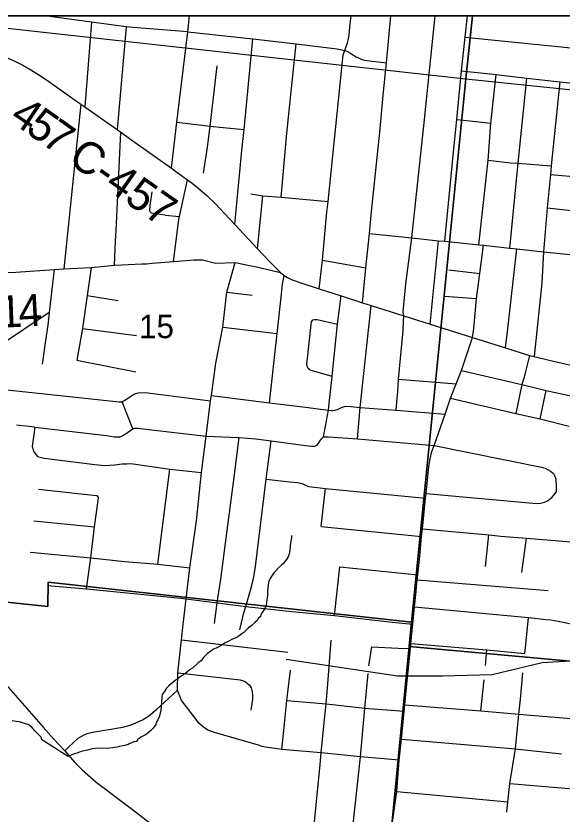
# Model space of a CAD drawing. Extents: x 0 to 34, y -2 to 22.
# Drawn here: x 4.743 to 5.715, y 19.479 to 20.9 of the extents above; entities that cross this region are included whole.
import ezdxf

# ---------------------------------------------------------------- set-up
doc = ezdxf.new("R2010")
doc.units = 0
for name, color, linetype in [('Default', 7, 'Continuous'), ('GM_X_City_Street', 7, 'Continuous'), ('GM_X_County_Road', 7, 'Continuous'), ('GM_X_County_Road_Text', 7, 'Continuous'), ('GM_X_Minor_River', 7, 'Continuous'), ('GM_X_Rail_Line', 7, 'Continuous'), ('GM_X_Section', 7, 'Continuous'), ('GM_X_Section_Text', 7, 'Continuous'), ('GM_X_State_Route', 7, 'Continuous'), ('GM_X_Township_Road', 7, 'Continuous'), ('SH_Cut_Line', 7, 'Continuous'), ('SH_Data', 7, 'Continuous')]:
    doc.layers.add(name, color=color, linetype=linetype)

msp = doc.modelspace()

# ---------------------------------------------------------------- linework, layer by layer
at = {"layer": 'Default'}
for points in [[(5.5559, 20.9), (4.5391, 20.9), (4.539, 20.8993), (5.5442, 20.7879)], [(6.5677, 20.9), (5.5559, 20.9), (5.5442, 20.7879), (6.545, 20.6847)]]:
    msp.add_lwpolyline(points, close=True, dxfattribs=at)
at = {"layer": 'GM_X_City_Street'}
for p, q in [((5.4025, 20.8166), (5.4107, 20.9)), ((5.5426, 20.8625), (5.8293, 20.833)), ((5.6947, 20.618), (5.8404, 20.6041)), ((5.173, 20.4852), (5.1827, 20.58)), ((5.6889, 20.5585), (5.8326, 20.5432)), ((5.0087, 20.5453), (5.0338, 20.5428)), ((5.4804, 20.3515), (5.4952, 20.5)), ((5.2889, 20.4655), (5.366, 20.4514)), ((5.5138, 20.4479), (5.5689, 20.4418)), ((5.1186, 20.4084), (5.1637, 20.4031)), ((5.5052, 20.4012), (5.5633, 20.3968)), ((5.1109, 20.3463), (5.2078, 20.335)), ((5.6572, 20.2958), (5.6498, 20.2645)), ((5.4243, 20.2534), (5.5266, 20.2451)), ((5.6762, 20.183), (5.6871, 20.2331)), ((5.4202, 20.1984), (5.4224, 20.2255)), ((4.9509, 20.165), (4.9321, 20.2134)), ((4.9955, 19.9244), (5.0169, 20.0931)), ((5.2864, 19.9915), (5.294, 20.0591)), ((4.7747, 20.0013), (4.8827, 19.9907)), ((5.2864, 19.9915), (5.4653, 19.9736)), ((5.5791, 19.9198), (5.5852, 19.9763)), ((5.644, 19.9094), (5.652, 19.9703)), ((5.3102, 19.8326), (5.3193, 19.9194)), ((5.3193, 19.9194), (5.4583, 19.905)), ((5.4576, 19.8962), (5.6909, 19.8775)), ((5.4128, 19.821), (5.4496, 19.8172)), ((5.651, 19.781), (5.6558, 19.829)), ((5.0375, 19.7896), (5.227, 19.7674)), ((5.371, 19.7431), (5.3768, 19.7769)), ((5.6492, 19.7651), (5.651, 19.781)), ((5.5792, 19.7438), (5.5813, 19.7715)), ((5.5708, 19.6629), (5.5767, 19.7183)), ((5.6223, 19.5336), (5.854, 19.5145)), ((5.4213, 19.5195), (5.619, 19.5014))]:
    msp.add_line(p, q, dxfattribs=at)
for points in [[(5.2829, 20.4144), (5.2889, 20.4655), (5.2964, 20.5507), (5.2989, 20.5697), (5.3255, 20.8309), (5.3282, 20.8388), (5.3314, 20.8472), (5.3334, 20.8524), (5.3346, 20.8569), (5.3361, 20.8657), (5.3376, 20.8806), (5.3397, 20.9)], [(5.4331, 20.3559), (5.4336, 20.3662), (5.4324, 20.3736), (5.437, 20.4229), (5.4481, 20.5052), (5.4704, 20.7157), (5.48, 20.8081), (5.4893, 20.9)], [(5.5069, 20.4989), (5.5218, 20.6578), (5.5278, 20.7156), (5.5362, 20.8025), (5.5426, 20.8625), (5.5468, 20.9)], [(5.049, 20.872), (5.1649, 20.8593), (5.2418, 20.8504), (5.315, 20.8415), (5.3282, 20.8388), (5.3341, 20.8365), (5.3411, 20.8319), (5.3489, 20.8274), (5.3526, 20.8255), (5.3574, 20.823), (5.3632, 20.8213), (5.4025, 20.8166)], [(5.1323, 20.5289), (5.1451, 20.6607), (5.149, 20.6977), (5.1649, 20.8593)], [(5.2152, 20.5773), (5.2253, 20.6916), (5.2418, 20.8504)], [(5.0766, 20.62), (5.0839, 20.6662), (5.0888, 20.7041), (5.1013, 20.8112)], [(5.3601, 20.3894), (5.366, 20.4514), (5.3723, 20.5125), (5.3757, 20.5521), (5.3908, 20.6931), (5.397, 20.7591), (5.4025, 20.8166)], [(5.5362, 20.8025), (5.5979, 20.7958), (5.6528, 20.7895), (5.7117, 20.783), (5.8247, 20.7706)], [(5.5672, 20.4926), (5.5837, 20.6432), (5.5886, 20.709), (5.5979, 20.7958)], [(5.6223, 20.4867), (5.6372, 20.6377), (5.6528, 20.7895)], [(5.7117, 20.783), (5.6959, 20.6334), (5.6947, 20.618), (5.6889, 20.5585), (5.6824, 20.4803), (5.6794, 20.4247), (5.6657, 20.2937)], [(5.5278, 20.7156), (5.5514, 20.7131), (5.5886, 20.709)], [(5.0291, 20.7112), (5.0888, 20.7041), (5.1118, 20.7014), (5.149, 20.6977)], [(5.5837, 20.6432), (5.6235, 20.6387), (5.6372, 20.6377), (5.6959, 20.6334)], [(5.0235, 20.4629), (5.0327, 20.5377), (5.0481, 20.6085)], [(5.1609, 20.5833), (5.1827, 20.58), (5.2152, 20.5773), (5.2989, 20.5697)], [(5.3723, 20.5125), (5.4481, 20.5052), (5.4952, 20.5), (5.5069, 20.4989), (5.5672, 20.4926), (5.5757, 20.4918), (5.6223, 20.4867), (5.6349, 20.4853), (5.6824, 20.4803), (5.7652, 20.4718), (5.8255, 20.4667)], [(5.5559, 20.3279), (5.5582, 20.3435), (5.5633, 20.3968), (5.5689, 20.4418), (5.5757, 20.4918)], [(5.6146, 20.3095), (5.6187, 20.3432), (5.6349, 20.4853)], [(5.0406, 19.8171), (5.046, 19.8624), (5.0526, 19.9178), (5.0641, 20.0012), (5.0733, 20.0871), (5.0817, 20.1518), (5.0893, 20.215), (5.0912, 20.2242), (5.0986, 20.2821), (5.1109, 20.3463), (5.1186, 20.4084), (5.1332, 20.4609)], [(5.1945, 20.2115), (5.2078, 20.335), (5.2149, 20.3994), (5.2172, 20.4224), (5.2205, 20.4379)], [(5.2902, 20.1511), (5.2996, 20.1983), (5.3004, 20.2102), (5.3058, 20.2581), (5.3074, 20.271), (5.3153, 20.3516), (5.3217, 20.4019)], [(5.3511, 20.1474), (5.3558, 20.2032), (5.3752, 20.3846)], [(5.3058, 20.2581), (5.2666, 20.2698), (5.2629, 20.2727), (5.2612, 20.2759), (5.261, 20.2813), (5.2622, 20.2905), (5.2682, 20.3454), (5.2693, 20.3555), (5.2712, 20.3593), (5.2742, 20.36), (5.2793, 20.3595), (5.3153, 20.3516)], [(5.4224, 20.2255), (5.4228, 20.2309), (5.4243, 20.2534), (5.4322, 20.3393), (5.4331, 20.3559)], [(5.5365, 20.2691), (5.644, 20.2442), (5.6871, 20.2331), (5.753, 20.2188), (5.8242, 20.2031)], [(5.6498, 20.2645), (5.6481, 20.2572), (5.644, 20.2442), (5.6331, 20.1925)], [(4.7768, 20.229), (4.9267, 20.2133), (4.9321, 20.2134), (4.9397, 20.2182), (4.9509, 20.2255), (4.9545, 20.2274), (4.9582, 20.2288), (4.9631, 20.23), (4.9775, 20.229), (5.0893, 20.215)], [(5.0912, 20.2242), (5.1945, 20.2115), (5.2585, 20.2035), (5.29, 20.1995)], [(5.5169, 20.2194), (5.6331, 20.1925), (5.6762, 20.183), (5.7281, 20.17)], [(5.29, 20.1995), (5.2996, 20.1983), (5.3041, 20.1979), (5.3074, 20.1979), (5.3112, 20.1982), (5.3166, 20.2001), (5.3224, 20.2028), (5.3278, 20.2049), (5.3323, 20.2052), (5.3391, 20.2046), (5.3558, 20.2032), (5.4202, 20.1984), (5.5072, 20.1912)], [(4.7761, 20.1678), (4.7718, 20.1335), (4.7746, 20.1241), (4.7808, 20.116), (4.793, 20.1126), (4.8829, 20.1014), (4.9009, 20.0999), (4.9186, 20.1012), (4.9314, 20.1026), (4.9404, 20.1029), (4.9471, 20.1031), (5.0169, 20.0931), (5.0733, 20.0871)], [(4.7761, 20.1678), (4.904, 20.1533), (4.9111, 20.1521), (4.9175, 20.1508), (4.9277, 20.1507), (4.9322, 20.1527), (4.9416, 20.1584), (4.9509, 20.165), (4.9536, 20.1663), (4.9592, 20.1665), (4.9693, 20.1653), (5.0817, 20.1518), (5.1401, 20.1497), (5.1697, 20.1472), (5.197, 20.1437), (5.2587, 20.1357), (5.2642, 20.1347), (5.2693, 20.1345), (5.2744, 20.1344), (5.2792, 20.1362), (5.2827, 20.1414), (5.2872, 20.1475), (5.2902, 20.1511), (5.2996, 20.1506), (5.3511, 20.1474), (5.4875, 20.1356), (5.6788, 20.0969), (5.6853, 20.0948), (5.6909, 20.0922), (5.6951, 20.0897), (5.7, 20.0858), (5.7028, 20.081), (5.7042, 20.0758), (5.7046, 20.0721), (5.7051, 20.0653), (5.7051, 20.0523)], [(5.0966, 19.8186), (5.1011, 19.8555), (5.1078, 19.8977), (5.1173, 19.9703), (5.1306, 20.0744), (5.1401, 20.1497)], [(5.1415, 19.8076), (5.1487, 19.8377), (5.1521, 19.8491), (5.163, 19.8863), (5.1664, 19.9015), (5.1696, 19.9201), (5.1886, 20.0755), (5.197, 20.1437)], [(5.1886, 20.0755), (5.2305, 20.0709), (5.2439, 20.0695), (5.2522, 20.0679), (5.2582, 20.0651), (5.2638, 20.0622), (5.2746, 20.0612), (5.2843, 20.0601)], [(5.2843, 20.0601), (5.294, 20.0591), (5.4723, 20.0414)], [(4.783, 20.0577), (4.8803, 20.0473), (4.8871, 20.0462)], [(4.8684, 19.8801), (4.8762, 19.9356), (4.8827, 19.9907), (4.8891, 20.0378), (4.8897, 20.0431), (4.8871, 20.0462)], [(5.4735, 20.0497), (5.6697, 20.0324), (5.677, 20.0329), (5.6842, 20.0344), (5.6895, 20.0371), (5.6969, 20.0429), (5.7006, 20.0469), (5.7051, 20.0523)], [(5.4671, 19.9869), (5.5852, 19.9763), (5.6066, 19.9743), (5.652, 19.9703), (5.696, 19.967)], [(5.696, 19.967), (5.7445, 19.963), (5.7914, 19.9589)], [(4.7681, 19.9455), (4.8762, 19.9356), (4.9365, 19.9292), (4.9955, 19.9244), (5.0526, 19.9178)], [(4.7988, 19.8864), (4.8684, 19.8801), (5.0362, 19.8634)], [(5.0362, 19.8634), (5.046, 19.8624), (5.1011, 19.8555), (5.1521, 19.8491), (5.2341, 19.8401), (5.3102, 19.8326), (5.4128, 19.821)], [(4.8936, 19.6276), (4.896, 19.6279), (4.912, 19.6308), (4.9216, 19.6323), (4.9328, 19.6342), (4.9464, 19.6379), (4.9562, 19.6417), (4.9681, 19.6472), (4.9795, 19.6542), (4.9867, 19.66), (4.9936, 19.666), (4.9995, 19.6716), (5.0304, 19.6997), (5.0309, 19.7309), (5.0375, 19.7896), (5.0406, 19.8171)], [(5.2701, 19.424), (5.2845, 19.5677), (5.2866, 19.5886), (5.2911, 19.6366), (5.2952, 19.6757), (5.2974, 19.7036), (5.3044, 19.7888)], [(5.3768, 19.7769), (5.4237, 19.7746), (5.4456, 19.7738)], [(5.4463, 19.7827), (5.5813, 19.7715), (5.6492, 19.7651)], [(5.2163, 19.5943), (5.2199, 19.6284), (5.2251, 19.6817), (5.2315, 19.7357)], [(5.0309, 19.7309), (5.1421, 19.7186), (5.1477, 19.7168), (5.1515, 19.7145), (5.1543, 19.7124), (5.1584, 19.7087), (5.1614, 19.7043), (5.1635, 19.6968), (5.1641, 19.6896), (5.164, 19.6837), (5.1608, 19.6645)], [(5.3399, 19.4285), (5.3565, 19.5814), (5.3644, 19.668), (5.3703, 19.7296)], [(5.617, 19.4828), (5.619, 19.5014), (5.6223, 19.5336), (5.6324, 19.5954), (5.6385, 19.657), (5.6414, 19.684), (5.6453, 19.7305)], [(5.4254, 19.5756), (5.3565, 19.5814), (5.2866, 19.5886), (5.2163, 19.5943), (5.1873, 19.5986), (5.1815, 19.5999), (5.1745, 19.6018), (5.0964, 19.6243), (5.0858, 19.6282), (5.0772, 19.6337), (5.0689, 19.6408), (5.0466, 19.67), (5.0376, 19.6817), (5.0304, 19.6997)], [(5.2251, 19.6817), (5.2952, 19.6757), (5.3644, 19.668), (5.4339, 19.6627)], [(5.4355, 19.674), (5.5708, 19.6629), (5.6385, 19.657), (5.7604, 19.6469), (5.8575, 19.6381), (5.9334, 19.6318)], [(5.4295, 19.613), (5.6324, 19.5954), (5.7142, 19.5868)]]:
    msp.add_lwpolyline(points, dxfattribs=at)
at = {"layer": 'GM_X_County_Road'}
for points in [[(4.544, 20.9), (4.6014, 20.877), (4.7171, 20.83), (4.7302, 20.8245), (4.7429, 20.8183), (4.755, 20.8124), (4.769, 20.804), (4.7817, 20.7966), (4.7972, 20.7861), (4.8584, 20.743), (4.8656, 20.7381), (4.9228, 20.6977), (4.9297, 20.6929), (4.9549, 20.6749), (5.0196, 20.629)], [(5.0196, 20.629), (5.0291, 20.7112), (5.049, 20.872), (5.0521, 20.9)], [(5.0196, 20.629), (5.0295, 20.6222), (5.0481, 20.6085), (5.0566, 20.6023), (5.0661, 20.5946), (5.0834, 20.5799), (5.099, 20.5649), (5.1143, 20.5486), (5.1323, 20.5289), (5.173, 20.4852), (5.1953, 20.4617), (5.214, 20.4432), (5.2205, 20.4379), (5.2265, 20.4343), (5.2346, 20.4305), (5.2519, 20.4245), (5.2829, 20.4144), (5.3217, 20.4019), (5.3601, 20.3894), (5.3752, 20.3846), (5.4336, 20.3662), (5.4804, 20.3515), (5.5559, 20.3279), (5.6146, 20.3095), (5.6572, 20.2958), (5.6657, 20.2937), (5.6923, 20.2871), (5.7313, 20.2782)], [(4.5527, 20.4429), (4.6, 20.4416), (4.6842, 20.4426), (4.7427, 20.4442), (4.8109, 20.449), (4.828, 20.4497), (4.8765, 20.4525), (4.918, 20.4563), (4.9672, 20.4585)], [(4.9672, 20.4585), (4.9759, 20.4589), (4.9854, 20.4597)], [(4.9854, 20.4597), (5.0235, 20.4629), (5.0593, 20.4659), (5.0748, 20.4659), (5.0982, 20.4599), (5.1332, 20.4609), (5.1763, 20.4522), (5.214, 20.4432)], [(5.4557, 19.8774), (5.4576, 19.8962), (5.4583, 19.905), (5.4618, 19.9377), (5.4653, 19.9736), (5.4671, 19.9869), (5.4723, 20.0414), (5.4735, 20.0497), (5.478, 20.0972), (5.4802, 20.1119), (5.4834, 20.1249), (5.4875, 20.1356), (5.5072, 20.1912), (5.5169, 20.2194), (5.5266, 20.2451), (5.5365, 20.2691), (5.5559, 20.3279)], [(5.366, 18.9616), (5.3781, 19.1072), (5.3819, 19.1527), (5.3868, 19.2122), (5.392, 19.2741), (5.3966, 19.3337), (5.4009, 19.377), (5.4213, 19.5195), (5.4254, 19.5756), (5.4295, 19.613), (5.4339, 19.6627), (5.4355, 19.674), (5.4396, 19.7163), (5.4456, 19.7738), (5.4463, 19.7827), (5.4496, 19.8172), (5.4525, 19.8485), (5.4555, 19.8755), (5.4557, 19.8774)], [(5.4525, 19.8485), (5.6558, 19.829), (5.6871, 19.8259), (5.6955, 19.8249), (5.7082, 19.8225), (5.7288, 19.8186), (5.777, 19.8093), (5.791, 19.808), (5.8622, 19.8013), (5.8723, 19.8005)]]:
    msp.add_lwpolyline(points, dxfattribs=at)
at = {"layer": 'GM_X_Minor_River'}
msp.add_line((4.8357, 19.5818), (4.7886, 19.6115), dxfattribs=at)
for points in [[(5.2334, 19.9755), (5.2333, 19.9713), (5.2319, 19.9622), (5.2309, 19.9554), (5.2304, 19.9485), (5.2294, 19.9425), (5.2282, 19.9387), (5.2266, 19.9357), (5.2246, 19.9327), (5.2211, 19.9282), (5.2195, 19.9252), (5.2156, 19.9223), (5.2101, 19.9175), (5.2054, 19.9123), (5.2023, 19.9089), (5.1987, 19.9037), (5.1956, 19.8988), (5.1936, 19.8951), (5.1923, 19.8913), (5.1918, 19.8871), (5.1913, 19.8826), (5.1908, 19.8761), (5.1906, 19.8697), (5.19, 19.8636), (5.1891, 19.8567), (5.1882, 19.8507), (5.1865, 19.8465), (5.1849, 19.8435), (5.1814, 19.8379), (5.179, 19.8342), (5.1781, 19.8308), (5.1742, 19.8275), (5.1722, 19.8237), (5.1687, 19.8211), (5.1629, 19.8148), (5.157, 19.8108), (5.1488, 19.8026), (5.1453, 19.8001), (5.138, 19.7946), (5.1345, 19.7928), (5.1272, 19.7899), (5.1206, 19.7867), (5.1141, 19.7838), (5.1067, 19.7783), (5.1002, 19.7754), (5.0936, 19.7722), (5.089, 19.7685), (5.0847, 19.7656), (5.0804, 19.7619), (5.0769, 19.7582), (5.0726, 19.7522), (5.0671, 19.7486), (5.0574, 19.7393), (5.0531, 19.7368), (5.0453, 19.7301), (5.0418, 19.7279), (5.0345, 19.7232), (5.0298, 19.7195), (5.0252, 19.7162), (5.0197, 19.7118), (5.0151, 19.7077), (5.0108, 19.7037), (5.0068, 19.6969), (5.0032, 19.6925), (5.0024, 19.6887), (5.002, 19.6757), (5.0015, 19.6708), (5.0006, 19.6647), (5.0001, 19.6606), (4.998, 19.6522), (4.9956, 19.6473), (4.9924, 19.6425), (4.9919, 19.6387), (4.9868, 19.6324), (4.9829, 19.6283), (4.9747, 19.6209), (4.9654, 19.6162), (4.9592, 19.6118), (4.9576, 19.6088), (4.953, 19.6078), (4.9457, 19.6049), (4.9423, 19.6035), (4.9365, 19.6014), (4.9273, 19.5994), (4.9231, 19.5983), (4.9189, 19.5977), (4.9151, 19.597), (4.9101, 19.5964), (4.9059, 19.5961), (4.89, 19.5966), (4.8785, 19.5958), (4.8701, 19.5933), (4.859, 19.591), (4.8556, 19.5896), (4.8509, 19.5878), (4.8471, 19.5864), (4.8421, 19.5846), (4.8357, 19.5818)], [(4.7886, 19.6115), (4.7876, 19.6165), (4.7828, 19.6212), (4.7755, 19.6283), (4.7707, 19.6342), (4.7656, 19.6385), (4.7599, 19.6403), (4.749, 19.6437), (4.743, 19.6443), (4.7362, 19.6456)]]:
    msp.add_lwpolyline(points, dxfattribs=at)
at = {"layer": 'GM_X_Rail_Line'}
for points in [[(7.2924, 18.0527), (7.3254, 18.3889), (7.3765, 18.917), (7.3781, 18.9333), (7.4316, 19.4382), (7.4466, 19.581), (7.5261, 20.3339), (7.5512, 20.5718), (7.5526, 20.5853), (7.5548, 20.6102), (7.5809, 20.9), (2.1, 20.9)], [(6.6766, 18.8917), (6.6605, 18.9564), (6.6008, 19.034), (6.5411, 19.0908), (6.4665, 19.1654), (6.4307, 19.2311), (6.4367, 19.261), (6.4069, 19.3147), (6.2875, 19.4222), (6.1771, 19.5536), (6.1413, 19.6343), (6.1384, 19.6641), (6.1264, 19.703), (6.0488, 19.7328), (5.7789, 19.7547), (5.6798, 19.7484), (5.5911, 19.7272), (5.5025, 19.7251), (5.4223, 19.7251), (5.224, 19.7547)]]:
    msp.add_lwpolyline(points, dxfattribs=at)
at = {"layer": 'GM_X_Section'}
for points in [[(4.539, 20.8993), (5.5442, 20.7879), (5.4475, 19.8207), (4.8002, 19.892), (4.7992, 19.8486), (4.4338, 19.8873)], [(6.545, 20.6847), (6.443, 19.687), (5.4431, 19.7776), (5.4475, 19.8207), (5.5442, 20.7879)], [(5.4475, 19.8207), (5.4431, 19.7776), (5.3451, 18.7715), (4.3356, 18.8839), (4.4338, 19.8873), (4.7992, 19.8486), (4.8002, 19.892)], [(5.4431, 19.7776), (6.443, 19.687), (6.3407, 18.6907), (5.3451, 18.7715)]]:
    msp.add_lwpolyline(points, close=True, dxfattribs=at)
at = {"layer": 'GM_X_State_Route'}
for points in [[(4.6846, 19.7639), (4.7076, 19.7288), (4.7914, 19.6338), (4.8098, 19.6136)], [(4.8098, 19.6136), (4.8296, 19.592), (4.8471, 19.5716), (4.8608, 19.5579), (4.8853, 19.5363), (4.9505, 19.4877), (4.9999, 19.4488), (5.0199, 19.4339), (5.0566, 19.3979), (5.0935, 19.3576), (5.108, 19.3417), (5.1308, 19.3153), (5.1469, 19.2988)]]:
    msp.add_lwpolyline(points, dxfattribs=at)
at = {"layer": 'GM_X_Township_Road'}
for p, q in [((4.8775, 20.8892), (4.8656, 20.7381)), ((4.9389, 20.8809), (4.9228, 20.6977)), ((4.8584, 20.743), (4.828, 20.4497)), ((4.9211, 20.5184), (4.9297, 20.6929)), ((4.9201, 20.4997), (4.9211, 20.5184)), ((4.918, 20.4563), (4.9201, 20.4997)), ((4.8109, 20.449), (4.8019, 20.3724)), ((4.8696, 20.4026), (4.925, 20.3936)), ((4.8019, 20.3724), (4.6712, 20.2844)), ((4.8611, 20.3434), (4.9576, 20.3313)), ((4.8511, 20.2875), (4.9564, 20.2667)), ((4.6921, 20.2379), (4.7768, 20.229)), ((4.7761, 20.1678), (4.7437, 20.1716))]:
    msp.add_line(p, q, dxfattribs=at)
for points in [[(5.049, 20.872), (4.9507, 20.8793), (4.9389, 20.8809), (4.8775, 20.8892), (4.7939, 20.9)], [(5.0087, 20.5453), (4.9841, 20.5492), (4.982, 20.5514), (4.9814, 20.5539), (4.9816, 20.5628), (4.9854, 20.5871)], [(4.8765, 20.4525), (4.8696, 20.4026), (4.8611, 20.3434), (4.8511, 20.2875)], [(4.8019, 20.3724), (4.8002, 20.3544), (4.7976, 20.338)], [(4.7976, 20.338), (4.7957, 20.3263), (4.7893, 20.2802)], [(4.8576, 19.6167), (4.8591, 19.6176), (4.864, 19.6205), (4.8697, 19.6229), (4.8792, 19.6251), (4.8936, 19.6276)], [(4.8296, 19.592), (4.8359, 19.5978), (4.8538, 19.6145), (4.8576, 19.6167)]]:
    msp.add_lwpolyline(points, dxfattribs=at)
at = {"layer": 'SH_Cut_Line'}
msp.add_lwpolyline([(6.0485, 14.702), (6.1464, 14.7771), (6.2416, 14.8366), (6.3391, 14.8719), (6.8207, 14.994), (7.0052, 15.0295), (7.018, 15.0319), (7.3068, 15.0956), (7.4995, 15.1593), (7.5948, 15.214), (7.6912, 15.289), (7.9856, 15.5639), (8.2003, 15.8586), (8.2596, 15.9572), (8.5337, 16.2495), (8.6286, 16.3042), (8.7283, 16.3459), (8.827, 16.358), (8.9, 16.3574), (8.9, 20.9), (2.1, 20.9)], dxfattribs=at)
at = {"layer": 'SH_Data'}
msp.add_line((2.1, 20.9), (8.9, 20.9), dxfattribs=at)

# ---------------------------------------------------------------- texts
at = {"layer": 'GM_X_County_Road_Text'}
for s, height, rotation, p in [('4', 0.0568, 325.9216, (4.7291, 20.7135)), ('5', 0.0568, 324.7539, (4.7576, 20.6943)), ('7', 0.0568, 324.5553, (4.7859, 20.6743)), ('C-457', 0.05682, 325.1651, (4.833, 20.6404)), ('1', 0.0568, 2.1479, (4.7127, 20.3451)), ('4', 0.0568, 3.2223, (4.7485, 20.3465))]:
    msp.add_text(s, height=height, rotation=rotation, dxfattribs=at).set_placement(p)
at = {"layer": 'GM_X_Section_Text'}
msp.add_text('15', height=0.04186, rotation=0, dxfattribs=at).set_placement((4.9619, 20.3264))

doc.saveas('drawing.dxf')
